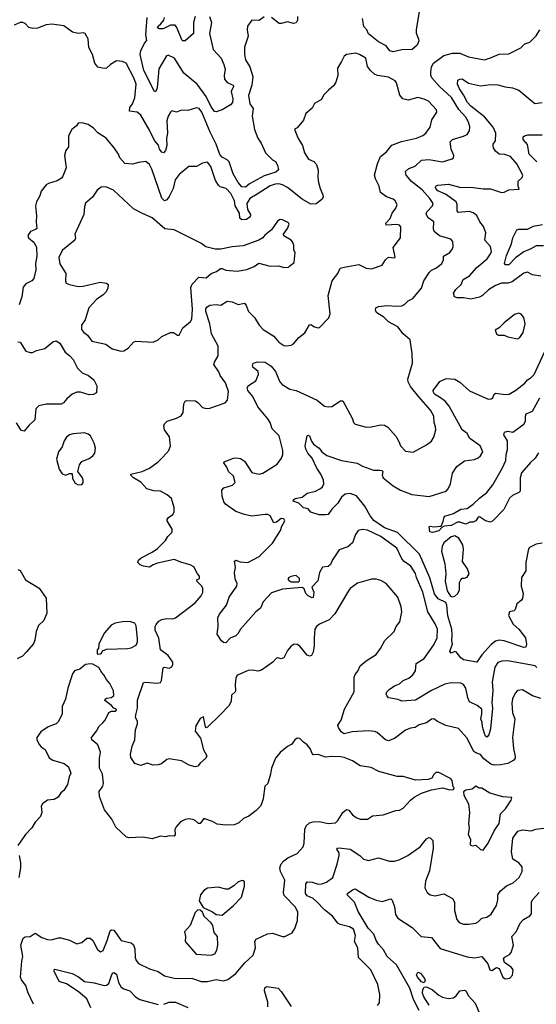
# Model space of a CAD drawing. Extents: x 1690054 to 1842981, y 782881 to 914114.
# Tile 374 of 656: x 1754230 to 1758427, y 861735 to 869738. Entities that reach past the tile are written whole.
import ezdxf

# ---------------------------------------------------------------- set-up
doc = ezdxf.new("R2010")
doc.units = 0

msp = doc.modelspace()

# ---------------------------------------------------------------- linework, layer by layer
at = {"layer": '0CON10XD'}
for points in [[(1756215, 869760), (1756175, 869730.8), (1756115, 869733.8), (1756080, 869685), (1756078, 869655), (1756085.8, 869605), (1756056.5, 869515), (1756055.3, 869455), (1756065, 869411.2), (1756100, 869355), (1756124.1, 869275), (1756115.3, 869204.7), (1756088.2, 869121.8), (1756098.5, 869055), (1756126.9, 869015), (1756119.5, 868955), (1756136.3, 868845), (1756163.5, 868775), (1756191.1, 868735), (1756227.3, 868655), (1756285, 868598.2), (1756308.4, 868585), (1756324.6, 868555.4), (1756331.5, 868518.5), (1756311.5, 868498.5), (1756215, 868468.1), (1756097.4, 868402.6), (1756065, 868376.2), (1756035, 868378.2), (1756005, 868414.4), (1755965.6, 868485), (1755932.1, 868582.1), (1755915, 868600), (1755875, 868620), (1755855, 868641.8), (1755827.1, 868725), (1755776.8, 868825), (1755709.5, 868985), (1755688, 869015), (1755665, 869021.9), (1755595, 868999.2), (1755545, 869002), (1755505, 868986.2), (1755465, 868996.7), (1755455, 868987.5), (1755435.5, 868954.5), (1755424.6, 868915), (1755430, 868815), (1755423.3, 868775), (1755425.4, 868715), (1755414, 868675), (1755397, 868657), (1755385, 868661.2), (1755365.6, 868685), (1755357.2, 868717.2), (1755325.3, 868755), (1755285, 868840.5), (1755215, 868962.5), (1755185, 868985.9), (1755122, 868995), (1755125, 869023.8), (1755146.7, 869055), (1755166.6, 869103.4), (1755175.4, 869215), (1755157.3, 869265), (1755095, 869383.8), (1755065, 869398.8), (1755017, 869403), (1754967.5, 869375), (1754935, 869343.3), (1754915, 869340), (1754865, 869351.2), (1754841.4, 869385), (1754822.5, 869455), (1754790.6, 869510.6), (1754785, 869582.5), (1754761.2, 869625), (1754745, 869630), (1754705, 869625.7), (1754657.6, 869637.6), (1754587.7, 869687.7), (1754490.3, 869700.3), (1754445, 869695.5), (1754375, 869670), (1754337.6, 869667.6), (1754305.4, 869675.4), (1754275, 869705.7), (1754255, 869715.8), (1754235, 869715.8), (1754185, 869694)], [(1755773.2, 869765), (1755787.5, 869715), (1755771.7, 869625), (1755802.7, 869495), (1755865.9, 869425.9), (1755889.1, 869375), (1755898.1, 869335), (1755890, 869285), (1755892.7, 869255), (1755915, 869226.2), (1755963.8, 869205), (1755966.9, 869195), (1755947.7, 869155), (1755960.5, 869095), (1755960, 869065), (1755943.6, 869045), (1755875, 869005.2), (1755825, 868989.4), (1755812.5, 868992.5), (1755782.5, 869035), (1755745, 869113.9), (1755672.1, 869215), (1755562.4, 869302.4), (1755488.6, 869425), (1755435, 869448.6), (1755422.5, 869445), (1755360.6, 869339.4), (1755347.9, 869185), (1755335, 869153.8), (1755325, 869153.3), (1755239.2, 869325), (1755209.8, 869455), (1755214.7, 869485), (1755245, 869547.5), (1755261.7, 869568.3), (1755255.7, 869615), (1755265, 869756.7)], [(1755655.4, 869764.6), (1755642.7, 869715), (1755641.2, 869625), (1755575, 869566.7), (1755555.2, 869565.2), (1755545.9, 869575), (1755507.8, 869675), (1755492.5, 869692.5), (1755455.6, 869694.4), (1755395, 869664.7), (1755363.9, 869663.9), (1755350.5, 869670.5), (1755354.5, 869685), (1755377.1, 869702.9), (1755401.6, 869735), (1755407.2, 869755)], [(1756487.5, 869765), (1756486.4, 869733.6), (1756477, 869713), (1756455, 869708), (1756405, 869720), (1756355, 869706.2), (1756337, 869707), (1756276.2, 869756.2)], [(1757474.7, 869805.3), (1757450.3, 869655), (1757451.9, 869631.9), (1757469.4, 869580.6), (1757472.7, 869565), (1757457.9, 869532.1), (1757417.5, 869495), (1757335, 869493.3), (1757265, 869477.1), (1757236.7, 869485), (1757206.2, 869526.2), (1757145, 869556.7), (1757065, 869624), (1757049.4, 869655), (1757025, 869682.9), (1757015, 869748.6)], [(1758432.1, 864472.1), (1758417.9, 864485), (1758195, 864527.5), (1758147.5, 864525), (1758115, 864512.5), (1758091.5, 864475), (1758069.7, 864355), (1758075.3, 864285), (1758066.3, 864186.3), (1758072.2, 864142.2), (1758053.8, 863975), (1758041.2, 863925), (1758025, 863906.7), (1758015, 863913.8), (1758005, 863936.7), (1757990.9, 863989.1), (1757987.3, 864025), (1757975.5, 864055), (1757985.6, 864095.6), (1757985.6, 864135), (1757946.4, 864165), (1757883.6, 864193.6), (1757870, 864225), (1757854.4, 864304.4), (1757835, 864334.5), (1757815, 864344.6), (1757735, 864347.9), (1757685, 864337.3), (1757575, 864285.3), (1757445, 864206.2), (1757335, 864200), (1757305, 864212.7), (1757227.5, 864225), (1757212, 864245), (1757208, 864255), (1757212.5, 864275), (1757232, 864295), (1757275, 864324.3), (1757315, 864340.8), (1757345, 864365.7), (1757392, 864385), (1757425, 864411.9), (1757446.4, 864445), (1757450, 864505), (1757515, 864545.5), (1757595, 864657.8), (1757621.5, 864715), (1757624.1, 864785), (1757605, 864828.6), (1757545.3, 864925), (1757506, 865086), (1757453.2, 865203.2), (1757445, 865235.8), (1757407.8, 865295), (1757353.3, 865333.3), (1757334.6, 865354.6), (1757295, 865442.9), (1757165, 865537.9), (1757055, 865590), (1757015.8, 865594.2), (1756980, 865585), (1756957, 865553), (1756933.8, 865485), (1756895.5, 865454.5), (1756825, 865428), (1756771.8, 865348.2), (1756755, 865310), (1756735, 865293.3), (1756691.2, 865288.8), (1756665.6, 865245), (1756652, 865178), (1756603.3, 865125), (1756620, 865085), (1756615, 865041.2), (1756605, 865037.5), (1756573.3, 865055), (1756554.5, 865075), (1756540.8, 865110.8), (1756525, 865122), (1756365, 865110.6), (1756275, 865079.4), (1756207.9, 865005), (1756185.2, 864954.8), (1756148.5, 864925), (1756023.3, 864785), (1756003.3, 864745), (1755985, 864728.8), (1755939.2, 864710.8), (1755905, 864673.3), (1755886.4, 864676.4), (1755870.5, 864690.5), (1755833, 864743), (1755842, 864805), (1755839.4, 864875), (1755852.2, 864905), (1755910, 864980), (1755931.7, 865045), (1755993.1, 865135), (1755995.6, 865155), (1755982.7, 865185), (1755978.2, 865215), (1755974, 865245), (1755982.1, 865285), (1755975, 865336.7), (1755985, 865344), (1756021.7, 865331.7), (1756084.4, 865325.6), (1756175.6, 865375), (1756285, 865483.1), (1756348.6, 865585), (1756359.7, 865620.3), (1756384, 865665), (1756375, 865682), (1756355, 865684.2), (1756315.5, 865654.5), (1756295, 865648), (1756265, 865704.4), (1756246.2, 865715), (1756225, 865717.2), (1756115, 865702.5), (1756055, 865715.9), (1755985, 865741.1), (1755901.3, 865801.3), (1755888.9, 865818.9), (1755874.2, 865865), (1755871.2, 865915), (1755888.3, 865931.7), (1755960, 865955), (1755980, 865975), (1755967.1, 866027.1), (1755926.2, 866065), (1755911.9, 866101.9), (1755887.5, 866135), (1755890, 866145), (1755965.8, 866174.2), (1755986.8, 866176.8), (1756025, 866170), (1756055, 866149.2), (1756115, 866056.9), (1756175, 866043.8), (1756205, 866052.9), (1756322, 866125), (1756356.2, 866173.8), (1756367.1, 866205), (1756368.8, 866235), (1756337.9, 866355), (1756281.7, 866411.7), (1756263.9, 866465), (1756247.2, 866495), (1756165, 866591.9), (1756123.3, 866675), (1756083.5, 866725), (1756076.9, 866745), (1756090, 866765), (1756147.9, 866802.1), (1756171.2, 866855), (1756168.3, 866878.3), (1756123.3, 866915), (1756120, 866925), (1756127.5, 866945), (1756164.2, 866955.8), (1756225, 866953.8), (1756272.3, 866922.3), (1756308.3, 866878.3), (1756344.3, 866795), (1756363.4, 866773.4), (1756425, 866734.4), (1756475, 866723.3), (1756645.5, 866645.5), (1756705, 866598), (1756735, 866590.8), (1756765, 866594.3), (1756835, 866640), (1756855, 866638.8), (1756933.8, 866495), (1756943, 866463), (1756955, 866450), (1757047.3, 866427.3), (1757085, 866428.6), (1757164.1, 866445.9), (1757195, 866443.3), (1757220, 866425), (1757285, 866352.5), (1757310.8, 866310.8), (1757323.8, 866275), (1757365, 866230), (1757426.4, 866223.6), (1757535, 866282), (1757576.8, 866313.2), (1757596, 866345), (1757610.5, 866405), (1757609.2, 866429.2), (1757597.7, 866465), (1757595.5, 866515), (1757568.8, 866565), (1757471.5, 866671.5), (1757405.4, 866755.4), (1757385.8, 866795), (1757384.2, 866815), (1757420.6, 866945), (1757419.2, 867025), (1757402.9, 867135), (1757346.7, 867185), (1757301.2, 867241.2), (1757225, 867282.5), (1757189.7, 867319.7), (1757132.5, 867355), (1757122, 867375), (1757124, 867395), (1757145, 867406.9), (1757215, 867414.4), (1757288.3, 867408.3), (1757335, 867411.4), (1757360, 867425), (1757387.3, 867452.7), (1757425, 867470.8), (1757493.5, 867555), (1757514.6, 867615), (1757560, 867685), (1757575, 867701.2), (1757615, 867720), (1757660, 867755), (1757673.1, 867785), (1757674.3, 867815.7), (1757725, 867844.4), (1757746.5, 867875), (1757752, 867895), (1757748.8, 867935), (1757732.5, 867955), (1757641.5, 867981.5), (1757596.7, 868015), (1757591.1, 868035), (1757594.2, 868095), (1757547.8, 868127.8), (1757533.6, 868156.4), (1757536.7, 868175), (1757584.2, 868225), (1757589.4, 868245), (1757562.9, 868285), (1757498.6, 868355), (1757412, 868422), (1757369.5, 868475), (1757364, 868505), (1757392.6, 868527.4), (1757443.6, 868546.4), (1757493.6, 868596.4), (1757555, 868601.5), (1757665, 868582.2), (1757744.2, 868605.8), (1757753.8, 868615), (1757758, 868635), (1757736.7, 868685), (1757728.9, 868725), (1757727.1, 868745), (1757745, 868763.3), (1757835, 868790), (1757865, 868805.8), (1757885.5, 868834.5), (1757886.5, 868866.5), (1757876.9, 868905), (1757855.4, 868945), (1757799, 869009), (1757739.2, 869105), (1757639.7, 869195), (1757578, 869265), (1757570, 869285), (1757569.1, 869310.9), (1757575.5, 869355), (1757592.5, 869385), (1757675, 869447.8), (1757745, 869465.9), (1757805, 869466.2), (1757875, 869435.6), (1758005, 869412.9), (1758055, 869427.1), (1758125, 869457.5), (1758205, 869461.1), (1758301.1, 869508.9), (1758335, 869542), (1758373.9, 869556.1), (1758425, 869606.2), (1758455.9, 869654.1)], [(1755391.7, 866181.7), (1755442.5, 866235), (1755455.6, 866275), (1755448.3, 866348.3), (1755406.2, 866405), (1755401.2, 866435), (1755406.4, 866453.6), (1755427.5, 866475), (1755505, 866498), (1755542.1, 866517.9), (1755557.5, 866545), (1755564, 866615), (1755575, 866636.7), (1755586.1, 866643.9), (1755658.8, 866638.8), (1755677.7, 866627.7), (1755715, 866586.2), (1755745, 866578), (1755775, 866581.2), (1755900, 866625), (1755918.8, 866645), (1755925.7, 866715), (1755903.2, 866785), (1755858.6, 866845), (1755848.6, 866875), (1755808.1, 866935), (1755811.9, 866955), (1755842.5, 867005), (1755842.6, 867085), (1755787.3, 867185), (1755774.7, 867265), (1755741.5, 867365), (1755743.1, 867386.9), (1755752.5, 867405), (1755773.4, 867416.6), (1755825, 867424.3), (1755865, 867416.7), (1755915, 867450.6), (1755955.4, 867445.4), (1756005, 867424), (1756055, 867432.5), (1756070, 867415), (1756088.8, 867365), (1756136.8, 867316.8), (1756176.7, 867255), (1756208.6, 867218.6), (1756296, 867165), (1756335, 867115.8), (1756375, 867090), (1756395, 867086), (1756435, 867092.5), (1756455, 867103.8), (1756496.7, 867155), (1756546.5, 867193.5), (1756585, 867257.5), (1756595, 867260), (1756625, 867242), (1756655, 867233.3), (1756665, 867236.7), (1756742.5, 867315), (1756753.3, 867346.7), (1756735.4, 867495), (1756768, 867615), (1756814.4, 867675), (1756832.3, 867717.7), (1756865, 867725.8), (1756985, 867748.8), (1757045, 867717.5), (1757088.3, 867711.7), (1757175, 867742), (1757202.8, 867787.2), (1757225, 867808.8), (1757275, 867802.5), (1757281.7, 867808.3), (1757263.8, 867885), (1757322.5, 867965), (1757327.5, 868055), (1757315, 868067.1), (1757295, 868074.3), (1757207.5, 868067.5), (1757203.6, 868083.6), (1757238.6, 868121.4), (1757256, 868165), (1757285.8, 868205), (1757298, 868235), (1757281.2, 868265), (1757265, 868278), (1757208.8, 868298.8), (1757162.6, 868332.6), (1757151.5, 868385), (1757121.5, 868445), (1757113.5, 868475), (1757136.2, 868565), (1757161.4, 868625), (1757210, 868665), (1757252.8, 868717.2), (1757332.3, 868747.7), (1757455, 868775.5), (1757505, 868796.9), (1757529.2, 868815), (1757563.8, 868865), (1757577.1, 868925), (1757620, 868985), (1757615, 869006.2), (1757550, 869075), (1757515, 869092.9), (1757465, 869104.3), (1757385, 869084.2), (1757343.3, 869095), (1757318, 869125), (1757292, 869225), (1757281.2, 869241.2), (1757225, 869270.8), (1757135.6, 869285.6), (1757112, 869295), (1757078.8, 869325), (1757055, 869357.5), (1757042, 869425), (1756991.2, 869455), (1756960, 869465), (1756885.8, 869454.2), (1756865, 869442.5), (1756845, 869397.5), (1756811.2, 869345), (1756814, 869285), (1756799.5, 869230.5), (1756779.5, 869200.5), (1756740, 869165), (1756698, 869125), (1756681.2, 869088.8), (1756624, 869056), (1756605, 869020), (1756554, 868975), (1756535, 868922.5), (1756485, 868860), (1756462.5, 868847.5), (1756488.7, 868778.7), (1756528, 868715), (1756543.8, 868655), (1756577.5, 868605), (1756618.8, 868585), (1756640.9, 868560.9), (1756656, 868515), (1756652.9, 868455), (1756657.8, 868415), (1756670.5, 868365), (1756691.9, 868315), (1756694.2, 868295), (1756685, 868276.2), (1756637.6, 868242.4), (1756595, 868238.9), (1756525, 868278.5), (1756405, 868373.4), (1756365, 868394.7), (1756335, 868402.4), (1756305, 868401.6), (1756265, 868388.2), (1756159.8, 868320.2), (1756100, 868285), (1756075.5, 868245), (1756081.2, 868195), (1756104.5, 868155), (1756103.1, 868135), (1756073.8, 868115), (1756035, 868111.5), (1756019.6, 868125), (1756016, 868166), (1755981.2, 868225), (1755974.2, 868265), (1755944.6, 868325), (1755906.3, 868366.3), (1755859.8, 868379.8), (1755845, 868392.1), (1755821.9, 868431.9), (1755782.1, 868545), (1755755, 868580), (1755715, 868570.6), (1755665, 868545.8), (1755605, 868544), (1755525, 868480), (1755492.3, 868435), (1755477.1, 868365), (1755445, 868301.4), (1755425, 868274.3), (1755406.1, 868266.1), (1755385, 868286.2), (1755302.3, 868522.3), (1755285, 868560), (1755255, 868585.7), (1755195, 868577.5), (1755147.3, 868562.7), (1755085, 868568), (1755044.7, 868614.7), (1755033.3, 868645), (1754996.5, 868696.5), (1754931.2, 868775), (1754865, 868817.1), (1754829.2, 868855), (1754786.2, 868885), (1754735, 868900.8), (1754705, 868896.7), (1754690, 868875), (1754653.8, 868845), (1754626, 868795), (1754626.2, 868705), (1754605.8, 868675), (1754592.9, 868635), (1754607.5, 868532.5), (1754580, 868465), (1754569.4, 868450.6), (1754535, 868428.4), (1754463.3, 868406.7), (1754444.6, 868395.4), (1754403.8, 868345), (1754394.3, 868305), (1754365, 868256.2), (1754357.9, 868225), (1754366.6, 868145), (1754363.3, 868095), (1754368.6, 868041.4), (1754358.6, 868031.4), (1754318, 868015), (1754296, 867985), (1754300, 867965), (1754348.1, 867928.1), (1754367.3, 867885), (1754370, 867815), (1754358.1, 867755), (1754360.5, 867705), (1754344.4, 867635), (1754329.2, 867615), (1754278.9, 867591.1), (1754256.7, 867565), (1754246.2, 867485), (1754225, 867420)], [(1758464.4, 867654.4), (1758397.5, 867665), (1758355, 867685.8), (1758325, 867677.1), (1758231.5, 867608.5), (1758195, 867596.5), (1758145, 867597.2), (1758095, 867576.1), (1758037.9, 867542.1), (1757990.6, 867495), (1757966.4, 867483.6), (1757895, 867467.3), (1757836.6, 867476.6), (1757785, 867476), (1757763.3, 867485), (1757753.8, 867515), (1757774.2, 867545), (1757816.9, 867585), (1757833.3, 867626.7), (1757885.6, 867655), (1757943.3, 867725), (1758027.1, 867795), (1758055.7, 867835), (1758062.9, 867855), (1758055.6, 867895.6), (1758009.2, 867945), (1758015.9, 868005), (1757997.6, 868057.6), (1757969.5, 868095), (1757945, 868146.3), (1757915, 868167.6), (1757885, 868178.1), (1757791.1, 868171.1), (1757783.3, 868183.3), (1757784.5, 868235), (1757776.9, 868256.9), (1757689.6, 868319.6), (1757628.1, 868348.1), (1757610, 868365), (1757607.5, 868375), (1757611.2, 868385), (1757627.8, 868392.2), (1757715, 868400), (1757815, 868372.9), (1757895, 868376.8), (1757995, 868363.3), (1758056.1, 868363.9), (1758145, 868334.2), (1758165, 868336.2), (1758205, 868353.8), (1758288.3, 868361.7), (1758280, 868385), (1758281.2, 868425), (1758311.2, 868455), (1758318.8, 868475), (1758268, 868565), (1758216.7, 868625), (1758172.7, 868642.7), (1758125, 868646.2), (1758095, 868670), (1758080, 868695), (1758076, 868715), (1758076.7, 868725), (1758096.8, 868753.2), (1758098.5, 868815), (1758077.3, 868865), (1758007.1, 868947.1), (1757894.8, 869034.8), (1757868.2, 869065), (1757836.4, 869126.4), (1757802.2, 869175), (1757787.5, 869215), (1757790, 869245), (1757805, 869255.7), (1757825, 869257.1), (1757875, 869223.1), (1757975, 869201.1), (1758055, 869210.4), (1758115, 869209.5), (1758175, 869192.1), (1758235, 869184.5), (1758286, 869165), (1758415, 869056.7), (1758475, 869063.8)], [(1758431.3, 868581.3), (1758370.5, 868645), (1758354.4, 868724.4), (1758321.2, 868765), (1758320, 868785), (1758332.5, 868795), (1758358.3, 868801.7), (1758475, 868801.2)], [(1755055, 867043.3), (1755075, 867046.7), (1755112.3, 867067.7), (1755155, 867116.7), (1755173.9, 867126.1), (1755315, 867117.5), (1755353.6, 867136.4), (1755385, 867162.5), (1755455, 867196.7), (1755480, 867195), (1755513, 867173), (1755525, 867172.5), (1755555.4, 867234.6), (1755618, 867285), (1755627.4, 867302.6), (1755633.6, 867385), (1755620, 867560), (1755632.4, 867587.6), (1755685, 867643.8), (1755745, 867640), (1755785, 867675.8), (1755828.3, 867691.7), (1755860, 867715), (1755875, 867716), (1755905, 867702), (1755997.3, 867692.7), (1756075, 867706.7), (1756135, 867731.2), (1756172.3, 867757.7), (1756265, 867734), (1756335, 867737.5), (1756375, 867722.5), (1756415, 867727.5), (1756425, 867736.7), (1756460, 867765), (1756468.8, 867845), (1756455.9, 867865.9), (1756456, 867905), (1756445, 867933.3), (1756435, 867946.2), (1756375, 867980), (1756373.8, 867995), (1756405, 868040), (1756418, 868075), (1756415, 868086.7), (1756365, 868112.5), (1756345, 868113.3), (1756325, 868100), (1756275, 868031.2), (1756222.8, 867987.2), (1756205, 867964), (1756173, 867947), (1756045, 867900.5), (1755955, 867892.5), (1755865, 867871.4), (1755818.3, 867871.7), (1755741.8, 867891.8), (1755701.2, 867921.2), (1755485, 868030), (1755409.2, 868039.2), (1755305, 868128.6), (1755222.5, 868165), (1755155, 868200), (1754991.4, 868351.4), (1754929.1, 868379.1), (1754893, 868377), (1754858.8, 868351.2), (1754822, 868295), (1754765, 868246), (1754755, 868216.7), (1754750, 868155), (1754677.3, 867995), (1754683.3, 867965), (1754677.5, 867945), (1754578, 867865), (1754552.3, 867817.7), (1754548.8, 867805), (1754555, 867752.5), (1754604.1, 867674.1), (1754601.4, 867615), (1754607.1, 867597.1), (1754635, 867584.2), (1754705, 867568.8), (1754745, 867570.8), (1754884.1, 867604.1), (1754936.4, 867596.4), (1754947.5, 867585), (1754945.8, 867555), (1754932, 867525), (1754908.2, 867501.8), (1754855, 867463.1), (1754791.2, 867395), (1754761.2, 867298.8), (1754732.1, 867255), (1754731.1, 867221.1), (1754747.3, 867197.3), (1754781.2, 867175), (1754815.6, 867125.6), (1754930.3, 867100.3), (1754982.1, 867062.1), (1755055, 867043.3)], [(1758485, 867900.4), (1758425, 867901.1), (1758383.3, 867875), (1758325, 867851.1), (1758257.7, 867802.3), (1758205, 867745.6), (1758176.7, 867746.7), (1758167.5, 867755), (1758185, 867820.8), (1758226.9, 867915), (1758235.3, 867965), (1758269.6, 868030.4), (1758285, 868035.4), (1758355.5, 868034.5), (1758405, 868059.2), (1758477.5, 868072.5)], [(1758275, 867144.3), (1758294.4, 867155.6), (1758321.4, 867195), (1758337, 867267), (1758325, 867316.2), (1758303.3, 867345), (1758285, 867353.8), (1758249.5, 867340.5), (1758166.7, 867275), (1758126.4, 867233.6), (1758092.5, 867215), (1758103.3, 867185), (1758120, 867175), (1758165, 867173.8), (1758195, 867160), (1758275, 867144.3)], [(1754215, 867120), (1754235, 867116.7), (1754280, 867045), (1754315, 867032.9), (1754335, 867032.9), (1754365, 867048.6), (1754433.4, 867066.6), (1754499.5, 867120.5), (1754525, 867126.4), (1754555, 867108.6), (1754600, 867035), (1754637.9, 867005), (1754663.6, 866975), (1754699.4, 866905), (1754738.3, 866868.3), (1754788.8, 866845), (1754832, 866812), (1754857.7, 866762.3), (1754853.8, 866705), (1754828.5, 866691.5), (1754795, 866688.9), (1754725, 866710.4), (1754695, 866710), (1754655, 866693.6), (1754612.7, 866657.3), (1754586.8, 866623.2), (1754566.8, 866613.2), (1754445, 866612.7), (1754385, 866598.6), (1754361.9, 866575), (1754354, 866485), (1754305, 866440.8), (1754265, 866393.3), (1754245, 866400), (1754235, 866411.2), (1754205, 866461.9)], [(1756664.2, 865714.2), (1756595, 865734.4), (1756572.4, 865762.4), (1756535, 865769.6), (1756497.6, 865807.6), (1756452.5, 865825), (1756453.3, 865835), (1756467.5, 865845), (1756525, 865857.5), (1756565, 865889.2), (1756633.4, 865906.6), (1756673.2, 865926.8), (1756690.3, 865939.7), (1756701.2, 865965), (1756698, 865995), (1756677.1, 866045), (1756643.9, 866093.9), (1756605.6, 866175), (1756570.6, 866215), (1756555, 866246.7), (1756548.5, 866275), (1756565, 866356.2), (1756575, 866361.2), (1756585, 866356.2), (1756600.9, 866310.9), (1756617.3, 866287.3), (1756662, 866255), (1756685.6, 866225), (1756725, 866196.5), (1756844.6, 866154.6), (1756972.4, 866132.4), (1757015, 866109.2), (1757105, 866076.2), (1757156.9, 866076.9), (1757173.4, 866073.4), (1757179.4, 866065), (1757174.6, 866035), (1757183, 866013), (1757265, 865948.8), (1757325, 865912.9), (1757415, 865877.8), (1757556.2, 865863.8), (1757694.1, 865905.9), (1757711.5, 865925), (1757730, 865965), (1757747.4, 866052.6), (1757782.5, 866105), (1757845, 866152.5), (1757925.8, 866164.2), (1757955, 866176.2), (1757975, 866193.3), (1757992, 866225), (1757970, 866275), (1757888.1, 866335), (1757864.2, 866375), (1757825, 866405.5), (1757718, 866598), (1757686.1, 866636.1), (1757640.3, 866670.3), (1757601.4, 866695), (1757588.6, 866715), (1757589.2, 866725), (1757642.2, 866797.8), (1757695, 866821.4), (1757765, 866815.8), (1757805, 866791.4), (1757885, 866721.1), (1758035, 866652.5), (1758060, 866655), (1758075, 866663.3), (1758083.8, 866695), (1758095, 866702), (1758175, 866691.9), (1758205.6, 866694.4), (1758262.1, 866727.9), (1758335, 866782.5), (1758355, 866810), (1758385, 866828.6), (1758410, 866855), (1758493.1, 867036.9)], [(1758445, 866217.7), (1758417.3, 866172.7), (1758380.6, 866139.4), (1758307.3, 866055), (1758296.2, 866013.8), (1758295.2, 865904.8), (1758285, 865894.4), (1758235, 865871.4), (1758210.6, 865849.4), (1758162.4, 865757.6), (1758075, 865664), (1758055.6, 865654.4), (1758015, 865664.2), (1757965, 865697.5), (1757955, 865693.8), (1757935, 865665.8), (1757915, 865654.4), (1757887.3, 865652.7), (1757855, 865638.8), (1757805, 865654), (1757787.3, 865652.7), (1757735, 865627.8), (1757679.3, 865620.7), (1757660, 865610), (1757635, 865584), (1757585, 865571.2), (1757562.5, 865575), (1757557.5, 865615), (1757565, 865622.5), (1757595, 865616), (1757655, 865620), (1757671.7, 865658.3), (1757677.5, 865695), (1757685, 865702.5), (1757755, 865723.3), (1757815, 865760.8), (1757866.7, 865765), (1757915, 865800), (1757965, 865850), (1758026.1, 865893.9), (1758073.9, 865956.1), (1758153.8, 866095), (1758180.5, 866155), (1758182.2, 866205), (1758191.9, 866245), (1758192.5, 866315), (1758163.8, 866365), (1758170, 866385), (1758195, 866392.9), (1758236.7, 866385), (1758325, 866451.1), (1758339.2, 866475), (1758338.2, 866515), (1758345.4, 866534.6), (1758396.9, 866555), (1758455.7, 866665)], [(1754705, 865957.5), (1754735, 865960), (1754746.4, 865973.6), (1754746.7, 865995), (1754740, 866015), (1754703.3, 866065), (1754715, 866120), (1754733.9, 866146.1), (1754795, 866170), (1754825, 866193.8), (1754839.2, 866215), (1754846, 866255), (1754835.9, 866295.9), (1754803.8, 866355), (1754785, 866370), (1754755, 866379.2), (1754665, 866370.8), (1754635, 866362.5), (1754610, 866345), (1754590, 866315), (1754574.2, 866265.8), (1754546, 866225), (1754530, 866165), (1754550.8, 866085), (1754575, 866046.7), (1754605, 866036.7), (1754635, 866050), (1754655, 866050), (1754659.5, 866009.5), (1754680.5, 865970.5), (1754705, 865957.5)], [(1758465, 864219.4), (1758395, 864242), (1758315, 864291.9), (1758273.8, 864285), (1758255, 864263.3), (1758233, 864217), (1758227.5, 864182.5), (1758234.8, 864104.8), (1758253.5, 864055), (1758234.2, 863905), (1758241.5, 863815), (1758255, 863750), (1758255.6, 863735), (1758245, 863720), (1758195, 863692.3), (1758135, 863680.8), (1758085, 863680), (1758057.8, 863687.8), (1758001.5, 863731.5), (1757975, 863765.9), (1757935, 863778.7), (1757920.5, 863790.5), (1757861.7, 863901.7), (1757795.8, 863975.8), (1757692.3, 864002.3), (1757625, 864033.8), (1757595, 864056.2), (1757575, 864054), (1757535.9, 864024.1), (1757475, 864005.8), (1757444.3, 863985.7), (1757405, 863980), (1757365, 863964.2), (1757274.5, 863895.5), (1757225, 863875.7), (1757202, 863885), (1757133.4, 863943.4), (1757113.2, 863953.2), (1757065, 863956.7), (1756931.4, 863948.6), (1756865.4, 863934.6), (1756840.5, 863950.5), (1756819.4, 863985), (1756815.8, 864005), (1756840.6, 864045), (1756870, 864135), (1756946.9, 864275), (1756947.1, 864395), (1756954.2, 864415), (1756977.4, 864442.6), (1756996, 864485), (1757044.5, 864525.5), (1757125, 864578.8), (1757162.1, 864627.9), (1757196.6, 864693.4), (1757272.5, 864765), (1757288, 864805), (1757317.5, 864845), (1757336, 864925), (1757330, 864965), (1757302, 865045), (1757206.2, 865155), (1757165, 865178.8), (1757125, 865191.2), (1757088.3, 865191.7), (1756975, 865158.8), (1756915, 865116), (1756901.4, 865095), (1756791.2, 864908.8), (1756745, 864861.2), (1756665, 864824.2), (1756640.8, 864805), (1756628.6, 864785), (1756621.1, 864715), (1756622.6, 864647.4), (1756615, 864597.5), (1756601.2, 864568.8), (1756586.1, 864563.9), (1756565, 864572), (1756505, 864645.8), (1756485, 864658.6), (1756458.8, 864661.2), (1756435, 864646.2), (1756405, 864611.4), (1756375, 864550), (1756355, 864542), (1756325, 864551.2), (1756315, 864548.8), (1756286.2, 864515), (1756195, 864450.6), (1756165, 864442.2), (1756125, 864451.5), (1756085, 864449.2), (1756005, 864413.8), (1755993.8, 864405), (1755986, 864385), (1755980.6, 864335), (1755984.3, 864285), (1755980.8, 864275), (1755951.6, 864248.4), (1755947.9, 864195), (1755928.2, 864161.8), (1755855, 864085.4), (1755755, 863986.5), (1755745, 863983.5), (1755740.6, 863990.6), (1755722.7, 864072.7), (1755695, 864058.9), (1755661.8, 863998.2), (1755655.4, 863955), (1755699.3, 863899.3), (1755723, 863803), (1755749.2, 863755), (1755740.9, 863735), (1755695, 863695.7), (1755678.5, 863671.5), (1755655, 863664.4), (1755607.7, 863677.7), (1755545, 863713.3), (1755445, 863730), (1755425, 863724.4), (1755380.8, 863689.2), (1755355, 863681.1), (1755315, 863677.5), (1755265, 863695.7), (1755215, 863676.7), (1755165, 863692.5), (1755132.3, 863742.3), (1755129.2, 863765), (1755144.2, 863834.2), (1755165.5, 863885), (1755171.9, 863965), (1755186.5, 864015), (1755186.2, 864036.2), (1755172, 864065), (1755172.5, 864087.5), (1755186.8, 864143.2), (1755187, 864207), (1755235, 864350), (1755255, 864354.3), (1755345, 864344.4), (1755375, 864350.8), (1755383.2, 864366.8), (1755395, 864470), (1755405, 864474), (1755445, 864468), (1755465, 864479.2), (1755475, 864497.5), (1755474.4, 864515), (1755435, 864569.5), (1755373.1, 864615), (1755361.1, 864711.1), (1755331.2, 864775), (1755330.8, 864805), (1755337.3, 864822.7), (1755359.8, 864850.2), (1755385, 864862.7), (1755425, 864870.4), (1755475, 864868.1), (1755495, 864877.5), (1755655, 864999.2), (1755705, 865053.8), (1755718.7, 865081.3), (1755718.1, 865118.1), (1755707.3, 865137.3), (1755670, 865175), (1755670, 865185), (1755690, 865195), (1755690, 865215), (1755673.9, 865233.9), (1755645, 865291.2), (1755615, 865308), (1755545.9, 865325.9), (1755485, 865350), (1755350.2, 865319.8), (1755313.2, 865306.8), (1755285, 865288.6), (1755235.7, 865295.7), (1755207.7, 865307.7), (1755190, 865325), (1755194, 865345), (1755216.2, 865365), (1755305, 865409.4), (1755349.5, 865440.5), (1755414.2, 865505), (1755432.7, 865537.3), (1755467.3, 865572.7), (1755467.7, 865597.7), (1755426.7, 865665), (1755426.7, 865675), (1755438.3, 865691.7), (1755475, 865717.5), (1755483.6, 865736.4), (1755483.6, 865773.6), (1755462.5, 865845), (1755428.8, 865875), (1755375, 865905.6), (1755318.7, 865908.7), (1755263.8, 865925), (1755215, 865978), (1755154, 866015), (1755133.8, 866035), (1755132.5, 866045), (1755224.6, 866065.4), (1755285, 866093.1), (1755354.6, 866145.4), (1755391.7, 866181.7)], [(1758475, 865483.3), (1758425, 865476), (1758372.7, 865447.3), (1758365, 865437.5), (1758343.1, 865325), (1758342.7, 865257.3), (1758306.2, 865205), (1758303.1, 865133.1), (1758319.2, 865075), (1758315, 865032.5), (1758305, 865016.2), (1758269.5, 864990.5), (1758255, 864943.3), (1758245, 864933.8), (1758210, 864925), (1758202.5, 864895), (1758238.8, 864825), (1758284.7, 864784.7), (1758338.2, 864715), (1758347.1, 864662.9), (1758343.3, 864636.7), (1758325, 864634.3), (1758165, 864690.5), (1758125, 864695.7), (1758094.5, 864685.5), (1758060.7, 864659.3), (1757984.7, 864575.3), (1757945, 864516), (1757835, 864536.2), (1757815, 864550), (1757775, 864601.2), (1757765, 864603.3), (1757735, 864590), (1757723.3, 864603.3), (1757745.9, 864664.1), (1757740.6, 864690.6), (1757743.9, 864736.1), (1757740, 864785), (1757707.7, 864892.3), (1757699.4, 864979.4), (1757692, 865002), (1757630.9, 865030.9), (1757601.1, 865071.1), (1757562.5, 865202.5), (1757477.8, 865395), (1757299, 865569), (1757195, 865608.7), (1757107.8, 865667.8), (1757077.5, 865705), (1757035, 865784.7), (1756965, 865866.7), (1756915, 865887.8), (1756875, 865881.9), (1756843.9, 865856.1), (1756815, 865808), (1756765, 865758.8), (1756735, 865717.5), (1756715, 865712.5), (1756664.2, 865714.2)], [(1757745, 865046), (1757765, 865051.4), (1757788.6, 865075), (1757804, 865105), (1757803.8, 865163.8), (1757813.3, 865185), (1757825, 865197.5), (1757845, 865197.5), (1757865, 865206.7), (1757881.4, 865235), (1757869.1, 865275), (1757827.9, 865335), (1757835.2, 865435.2), (1757830.3, 865470.3), (1757798.6, 865525), (1757765, 865543.7), (1757735, 865534.7), (1757677.1, 865485), (1757661.1, 865455), (1757657.3, 865417.3), (1757684.5, 865314.5), (1757691.5, 865235), (1757685.5, 865175), (1757702.9, 865095), (1757731.2, 865051.2), (1757745, 865046)], [(1754215, 865269.2), (1754235, 865261.2), (1754276, 865185), (1754386.7, 865116.7), (1754444.4, 865035), (1754450.8, 864915), (1754426, 864855), (1754382, 864815), (1754363.9, 864763.9), (1754354, 864695), (1754340.8, 864665), (1754282.2, 864597.8), (1754252, 864565), (1754208, 864542)], [(1756435, 865169.2), (1756495, 865170), (1756503.3, 865176.7), (1756503.8, 865195), (1756475, 865220.8), (1756442.5, 865215), (1756417.5, 865205), (1756410, 865195), (1756410, 865185), (1756435, 865169.2)], [(1754865, 864580), (1754885, 864582.5), (1754895, 864590), (1754901.7, 864608.3), (1754935, 864622.5), (1755106.1, 864626.1), (1755135, 864631.4), (1755176.2, 864655), (1755187.6, 864682.4), (1755188.3, 864708.3), (1755175, 864810), (1755165, 864833.3), (1755125.8, 864845.8), (1755065, 864842.5), (1755005, 864833.8), (1754974.1, 864815.9), (1754920, 864755), (1754872.5, 864665), (1754870, 864625), (1754860, 864615), (1754860, 864585), (1754865, 864580)], [(1754342.9, 861735), (1754295.5, 861835), (1754279.1, 861889.1), (1754243.6, 861933.6), (1754235.6, 861955), (1754246, 862085), (1754255.4, 862125), (1754239.2, 862215), (1754257.5, 862272.5), (1754275, 862283.5), (1754315, 862285.6), (1754355, 862313.1), (1754409.3, 862279.3), (1754455, 862263.1), (1754485, 862258.1), (1754545, 862274.4), (1754565, 862274.4), (1754635.5, 862255.5), (1754695, 862226.2), (1754735, 862237.5), (1754775, 862272.5), (1754803, 862273), (1754825, 862254.2), (1754861.7, 862181.7), (1754885, 862160.6), (1754908.6, 862171.4), (1754939.2, 862255), (1754965, 862332.5), (1754975, 862341.4), (1754995, 862336.9), (1755055, 862252.5), (1755134.5, 862234.5), (1755155, 862218.8), (1755164, 862185), (1755166.7, 862115), (1755175, 862092.5), (1755195, 862066.7), (1755285, 862022.5), (1755355, 862001.4), (1755405, 861966.9), (1755485, 861947.5), (1755635, 861944.4), (1755705, 861919.2), (1755755, 861920.8), (1755825, 861936.7), (1755885, 861925.6), (1755922.1, 861937.9), (1755985.8, 861985), (1756059.1, 862070.9), (1756125.6, 862134.4), (1756145.9, 862194.1), (1756141.4, 862245), (1756150, 862265), (1756242.5, 862307.5), (1756285, 862313.1), (1756365, 862286), (1756385, 862286.2), (1756443.3, 862315), (1756465, 862352.5), (1756485.7, 862415), (1756488.6, 862485), (1756469.4, 862525), (1756378.5, 862618.5), (1756374.3, 862645), (1756384.8, 862744.8), (1756347.7, 862815), (1756342.9, 862845), (1756355, 862876), (1756375, 862901.4), (1756408.8, 862925), (1756485, 862962), (1756534.2, 863015), (1756542.2, 863045), (1756547.5, 863155), (1756558.1, 863185), (1756585, 863210), (1756615, 863219.4), (1756665, 863221.1), (1756735, 863205.6), (1756795, 863210.8), (1756815, 863228.8), (1756855.6, 863295), (1756885, 863318.6), (1756904.3, 863314.3), (1756935, 863274.2), (1756962.6, 863252.6), (1756995, 863240.6), (1757020.8, 863240.8), (1757055, 863241.2), (1757095, 863265.8), (1757184.2, 863275.8), (1757285, 863311.2), (1757315.8, 863314.2), (1757345, 863330), (1757404.5, 863395.5), (1757435, 863418), (1757495, 863450.8), (1757575, 863477.1), (1757665, 863493.3), (1757725, 863477.5), (1757755, 863480), (1757760, 863495), (1757753, 863503), (1757743.3, 863555), (1757730.7, 863570.7), (1757635, 863620), (1757611.7, 863618.3), (1757595, 863602.5), (1757577.7, 863572.3), (1757548.8, 863561.2), (1757445, 863555.6), (1757345, 863587.1), (1757295.6, 863585.6), (1757147.9, 863627.9), (1757085, 863658.8), (1756995, 863672.9), (1756935, 863713.1), (1756865, 863742.2), (1756835.9, 863745.9), (1756765, 863748.2), (1756715, 863742.9), (1756655, 863765.8), (1756615, 863762), (1756605, 863773.3), (1756590, 863815), (1756564.3, 863845), (1756534.7, 863864.7), (1756505, 863895.8), (1756485, 863899.4), (1756464.3, 863885), (1756440.3, 863849.7), (1756405, 863830.6), (1756345, 863782.3), (1756309.4, 863735), (1756276.3, 863655), (1756267.9, 863605), (1756245, 863530), (1756220.7, 863509.3), (1756207.5, 863405), (1756195.2, 863364.8), (1756185.2, 863344.8), (1756150.8, 863309.2), (1756092, 863265), (1756049.2, 863245), (1756010.4, 863209.6), (1755975, 863194), (1755905, 863191.4), (1755835, 863199), (1755795, 863221.2), (1755725, 863246.2), (1755695.5, 863205), (1755681.4, 863205), (1755655, 863228.8), (1755636.5, 863236.5), (1755605, 863242.3), (1755575, 863238.5), (1755535, 863217.8), (1755501.4, 863178.6), (1755489.6, 863155), (1755494.3, 863115), (1755485, 863100.8), (1755445, 863103.8), (1755415, 863096), (1755375, 863102.9), (1755305, 863080.5), (1755233.6, 863093.6), (1755115, 863087.5), (1755095, 863096.7), (1755010, 863175), (1754978.7, 863238.7), (1754919.2, 863315), (1754878.9, 863425), (1754874.4, 863465.6), (1754905, 863508.8), (1754909.5, 863530.5), (1754901.8, 863605), (1754877.7, 863655), (1754878.8, 863735), (1754886.5, 863785), (1754864.2, 863845), (1754816.2, 863885), (1754812, 863895), (1754814, 863905), (1754855, 863953.8), (1754875.6, 863995), (1754906.6, 864023.4), (1754925.3, 864044.7), (1754955, 864106.7), (1754975, 864118.6), (1755005, 864118.8), (1755016.7, 864125), (1755012.5, 864135), (1754995, 864141.2), (1754975.7, 864165), (1754922, 864205), (1754923.8, 864215), (1754935, 864224), (1754975, 864228.5), (1754995.8, 864245), (1754992.4, 864282.4), (1754963.3, 864343.3), (1754934, 864375), (1754914.1, 864414.1), (1754893.3, 864435), (1754871.7, 864471.7), (1754825, 864498.8), (1754805, 864503.3), (1754765, 864497.5), (1754719.7, 864460.3), (1754675.7, 864444.3), (1754657.7, 864422.3), (1754621.2, 864305), (1754602.1, 864215), (1754575.6, 864155), (1754576, 864095), (1754543.8, 864035), (1754525, 864016), (1754460, 863990), (1754401.1, 863948.9), (1754370, 863905), (1754370, 863885), (1754391.2, 863845), (1754405, 863826.7), (1754436, 863806), (1754468.8, 863738.8), (1754498.3, 863718.3), (1754591.4, 863691.4), (1754627.5, 863665), (1754646.4, 863613.6), (1754632.5, 863585), (1754617, 863523), (1754587.3, 863472.7), (1754565, 863453.3), (1754541.2, 863418.8), (1754509.7, 863400.3), (1754456.7, 863395), (1754414.4, 863365.6), (1754404.3, 863345), (1754409.2, 863295), (1754397.8, 863262.2), (1754355.5, 863214.5), (1754329.4, 863170.6), (1754275.8, 863115), (1754214, 863025)], [(1757995, 862986.7), (1758035.8, 863045), (1758085.5, 863145), (1758125.3, 863204.7), (1758137.3, 863282.7), (1758176.7, 863325), (1758222.5, 863395), (1758227.5, 863415), (1758155, 863420.8), (1758050.8, 863450.8), (1757985, 863492.5), (1757962.5, 863492.5), (1757935, 863507.5), (1757907, 863483), (1757855, 863476.2), (1757837, 863463), (1757838.8, 863435), (1757875.8, 863365), (1757884.4, 863295), (1757876.2, 863205), (1757881.2, 863165), (1757873, 863117), (1757893.3, 863075), (1757890, 863035), (1757895, 863027.5), (1757905, 863023.3), (1757935, 863027.5), (1757975, 862993.3), (1757995, 862986.7)], [(1757152.3, 861747.7), (1757157.1, 861815), (1757139.2, 861895), (1757082, 862015), (1756983.1, 862115), (1756976.5, 862195), (1756950, 862245), (1756958.1, 862295), (1756940.6, 862345), (1756908.8, 862365), (1756834.1, 862384.1), (1756814.2, 862395), (1756772.2, 862452.2), (1756705, 862501.8), (1756642, 862572), (1756613.8, 862593.8), (1756565, 862618.1), (1756550.6, 862635), (1756554.4, 862715.6), (1756565, 862730), (1756605, 862726.5), (1756655, 862712.9), (1756685, 862713.8), (1756722.2, 862727.8), (1756773.2, 862766.8), (1756810.4, 862875), (1756825.6, 862945), (1756825.6, 862965.6), (1756809.7, 862989.7), (1756806.2, 862995), (1756813.3, 863005), (1756825, 863007.1), (1756915, 862995.7), (1756992.5, 862945), (1757022.5, 862915), (1757065, 862904), (1757145, 862926.2), (1757235, 862897.8), (1757275, 862898.2), (1757311.9, 862908.1), (1757384, 862945), (1757484.2, 863015), (1757535, 863080), (1757555, 863090), (1757565, 863088.8), (1757585.6, 863065.6), (1757590, 863005), (1757559.7, 862820.3), (1757525.8, 862735), (1757522.7, 862682.7), (1757541.2, 862645), (1757565, 862624), (1757605, 862616), (1757675, 862634.2), (1757745, 862593.8), (1757762.5, 862565), (1757763.2, 862496.8), (1757780.6, 862425), (1757799.3, 862399.3), (1757835, 862386.7), (1757875, 862385.7), (1757935.5, 862394.5), (1757955, 862404.2), (1757985, 862434.2), (1758025, 862443.8), (1758061.7, 862468.3), (1758105, 862537.5), (1758114.3, 862585), (1758114, 862625), (1758134, 862655), (1758185, 862698.8), (1758238.8, 862721.2), (1758289.2, 862765), (1758311.4, 862815), (1758311.2, 862851.2), (1758285, 862886.2), (1758235.5, 862915.5), (1758226.4, 862975), (1758237.5, 863085), (1758277.6, 863142.4), (1758315, 863154.3), (1758385, 863145.8), (1758422.4, 863157.6), (1758509.4, 863169.4)], [(1754226, 862945), (1754236, 862885), (1754235.9, 862844.1), (1754222.5, 862765)], [(1755875, 862459.4), (1755964.3, 862535), (1756032.2, 862605), (1756056.1, 862696.1), (1756055, 862730), (1756045, 862740), (1756035, 862742.5), (1756001.7, 862728.3), (1755970.7, 862699.3), (1755925, 862672), (1755905, 862671.2), (1755842.3, 862687.7), (1755755, 862678.8), (1755725, 862658.8), (1755698, 862625), (1755688, 862575), (1755721.2, 862521.2), (1755797.4, 862487.4), (1755826.3, 862466.3), (1755875, 862459.4)], [(1757475.9, 861685.9), (1757429.5, 861775), (1757400.9, 861865), (1757291.5, 862055), (1757215, 862124.5), (1757185, 862178.6), (1757144.1, 862224.1), (1757125.5, 862255), (1757107.1, 862305), (1757061.8, 862355), (1756980.7, 862490.7), (1756950, 862565), (1756890, 862625), (1756892.5, 862635), (1756935, 862664.3), (1756955, 862673.8), (1757067, 862607), (1757125, 862582), (1757175, 862572), (1757245, 862593.3), (1757255, 862582.5), (1757275, 862527.5), (1757284.4, 862465), (1757303.1, 862435), (1757419.2, 862359.2), (1757492, 862285), (1757575, 862279.2), (1757645, 862190), (1757865, 862120), (1757925, 862111.8), (1757985, 862123.1), (1758034.2, 862065), (1758048.8, 862015), (1758065, 862008.8), (1758105, 862033.8), (1758125, 862026.7), (1758155, 861956.2), (1758175, 861942.5), (1758211.2, 861948.8), (1758235, 861972.5), (1758238, 862015), (1758225, 862033.3), (1758167.5, 862075), (1758162, 862105), (1758170.9, 862119.1), (1758209.1, 862140.9), (1758223, 862157), (1758243, 862217), (1758228.5, 862285), (1758263.6, 862325), (1758295.5, 862394.5), (1758324.5, 862425.5), (1758375.4, 862454.6), (1758389.1, 862470.9), (1758388.1, 862565), (1758397.1, 862585), (1758450.5, 862645)], [(1755785, 862134.4), (1755814.2, 862145.8), (1755832, 862175), (1755840, 862215), (1755835.7, 862285), (1755810, 862320), (1755798.1, 862375), (1755786.3, 862396.3), (1755729.5, 862449.5), (1755713.9, 862483.9), (1755695, 862500), (1755678.3, 862501.7), (1755655, 862480), (1755613.6, 862376.4), (1755570, 862325), (1755576.2, 862285), (1755573.8, 862245), (1755663, 862143), (1755785, 862134.4)], [(1754807.3, 861707.3), (1754775, 861779.2), (1754705, 861837.9), (1754610.2, 861900.2), (1754551.5, 861921.5), (1754510, 862005), (1754508.8, 862015), (1754515, 862020), (1754655, 861986.8), (1754708.8, 861958.8), (1754755, 861920.4), (1754835, 861910), (1754915, 861887.5), (1754935, 861890.8), (1754954.5, 861905.5), (1754975, 861970), (1754985, 861988.8), (1754995, 861994), (1755015, 861981.2), (1755032.2, 861912.2), (1755055, 861874.4), (1755075, 861860.5), (1755125, 861844.4), (1755171.9, 861795), (1755205, 861775.4), (1755353.6, 861733.6)], [(1757515, 861910.8), (1757495, 861917.5), (1757461.2, 861955), (1757453.3, 861975), (1757463.8, 861996.2), (1757485, 861986.9), (1757519.5, 861945), (1757523.1, 861925), (1757515, 861910.8)], [(1756246.5, 861715), (1756247.1, 861752.9), (1756217.5, 861845), (1756222.3, 861867.7), (1756235, 861881.2), (1756328.8, 861865), (1756355, 861838.8), (1756435, 861716.2)], [(1757557.4, 861727.4), (1757512.2, 861795), (1757502.9, 861825), (1757505.3, 861855), (1757515, 861873.1), (1757535, 861878), (1757585, 861853.8), (1757635, 861808.8), (1757664.2, 861794.2), (1757715, 861781.2), (1757755, 861788.8), (1757775.7, 861804.3), (1757805, 861843.3), (1757845, 861851.2), (1757856, 861845), (1757875.8, 861805), (1757930, 861745), (1757969.4, 861655)], [(1755400, 861735), (1755445, 861751.2), (1755495, 861753.3), (1755595, 861708.6)], [(1757135.9, 861724.1), (1757152.3, 861747.7)]]:
    msp.add_lwpolyline(points, dxfattribs=at)

doc.saveas('drawing.dxf')
